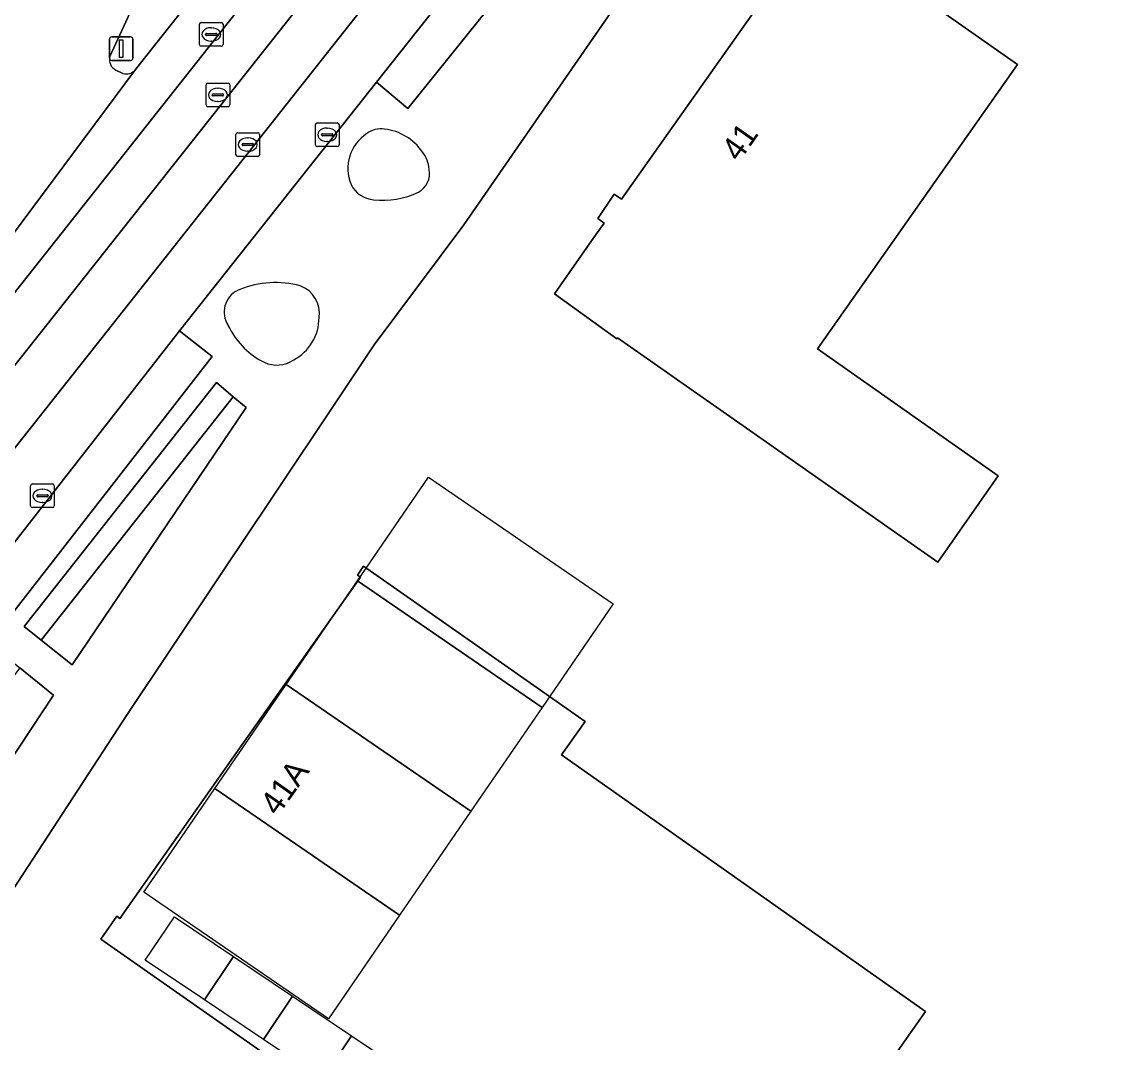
# Model space of a CAD drawing. Extents: x 161354 to 162026, y 386504 to 387460.
# Drawn here: x 161708.95 to 161755.51, y 387027.53 to 387070.64 of the extents above; entities that cross this region are included whole.
import ezdxf

# ---------------------------------------------------------------- set-up
doc = ezdxf.new("R2010")
doc.units = 0
for name, color, linetype in [('IMGEO_Erf', 7, 'Continuous'), ('IMGEO_Groenvoorziening', 7, 'Continuous'), ('IMGEO_Kolk', 7, 'Continuous'), ('IMGEO_Lichtmast', 7, 'Continuous'), ('IMGEO_Pand', 7, 'Continuous'), ('IMGEO_Pand_nummerreeks', 7, 'Continuous'), ('IMGEO_Pand_vergunning_verleend', 7, 'Continuous'), ('IMGEO_Parkeervlak_open', 7, 'Continuous'), ('IMGEO_Rijbaan_lokaal_open', 7, 'Continuous'), ('IMGEO_Rioolput', 7, 'Continuous'), ('IMGEO_Voetpad_open', 7, 'Continuous')]:
    doc.layers.add(name, color=color, linetype=linetype)

msp = doc.modelspace()

# ---------------------------------------------------------------- linework, layer by layer
at = {"layer": 'IMGEO_Erf'}
msp.add_lwpolyline([(161774.116, 387087.005), (161748.817, 387090.782), (161735.832, 387073.978), (161727.598, 387062.069), (161723.819, 387057.006), (161722.833, 387055.531), (161718.954, 387049.732), (161718.884, 387049.626), (161713.413, 387041.445), (161703.036, 387025.535)], dxfattribs=at)
for points in [[(161742.536, 387056.832), (161750.161, 387051.472), (161747.61, 387047.833), (161734.092, 387057.308), (161734.057, 387057.259), (161731.426, 387059.156), (161733.191, 387061.675), (161733.523, 387062.15), (161733.262, 387062.341), (161733.955, 387063.365), (161734.253, 387063.164), (161740.823, 387072.453), (161741.016, 387072.709), (161740.154, 387073.364), (161742.685, 387077.069), (161745.977, 387074.713), (161744.867, 387073.137), (161750.972, 387068.851)], [(161734.763, 387011.311), (161731.75, 387013.443), (161719.086, 387022.38), (161721.337, 387025.559), (161712.281, 387031.913), (161712.953, 387032.874), (161713.084, 387032.783), (161718.246, 387040.124), (161723.239, 387047.192), (161723.109, 387047.286), (161723.368, 387047.663), (161727.968, 387044.436), (161732.719, 387041.098), (161731.725, 387039.693), (161747.097, 387028.852)]]:
    msp.add_lwpolyline(points, close=True, dxfattribs=at)
at = {"layer": 'IMGEO_Groenvoorziening'}
for points in [[(161754.575, 387125.244), (161721.108, 387082.503), (161720.967, 387082.324), (161720.779, 387082.098), (161720.566, 387081.91), (161720.265, 387081.76), (161719.863, 387081.722), (161719.475, 387081.835), (161719.261, 387082.023), (161719.123, 387082.287), (161718.998, 387082.525), (161718.9, 387082.743), (161712.649, 387069.189)], [(161713.744, 387068.636), (161740.841, 387102.878)], [(161712.906, 387068.61), (161713.202, 387068.47)], [(161717.593, 387057.93), (161717.716, 387057.701)]]:
    msp.add_lwpolyline(points, dxfattribs=at)
for points in [[(161717.868, 387054.816), (161717.158, 387055.41), (161709.043, 387045.106), (161709.757, 387044.533)], [(161718.411, 387054.361), (161717.868, 387054.816), (161709.757, 387044.533), (161711.062, 387043.488)], [(161710.272, 387042.21), (161708.856, 387043.363), (161700.424, 387032.231), (161702.643, 387030.648), (161706.431, 387036.413)]]:
    msp.add_lwpolyline(points, close=True, dxfattribs=at)
for centre, radius, start, end in [((161713.144, 387069.062), 0.511, 165.6642, 242.2056), ((161713.344, 387068.974), 0.524, 254.2584, 319.7985), ((161724.473, 387064.451), 1.766, 123.0427, 202.4644), ((161724.096, 387065.15), 0.976, 80.902, 126.8789), ((161724.019, 387063.918), 2.208, 33.8864, 83.9864), ((161724.964, 387064.388), 1.17, 1.5208, 40.5858), ((161725.272, 387064.236), 0.88, 297.9971, 11.9691), ((161723.878, 387064.287), 1.156, 206.2182, 265.8484), ((161724.179, 387066.555), 3.443, 263.5725, 295.9314), ((161718.483, 387058.395), 1.004, 109.8455, 207.6064), ((161719.647, 387055.662), 3.974, 74.6863, 112.2569), ((161720.277, 387058.343), 1.226, 351.4107, 69.9471), ((161719.479, 387058.147), 2.01, 297.8251, 0.3698), ((161720.64, 387059.214), 3.292, 207.3533, 243.4414), ((161719.703, 387057.44), 1.287, 245.4454, 303.7097)]:
    msp.add_arc(centre, radius, start, end, dxfattribs=at)
at = {"layer": 'IMGEO_Kolk'}
for p, q in [((161716.438, 387069.692), (161716.438, 387070.544)), ((161716.513, 387070.618), (161717.365, 387070.618)), ((161716.926, 387070.398), (161716.951, 387070.398)), ((161717.439, 387070.544), (161717.439, 387069.692)), ((161716.697, 387070.112), (161716.697, 387070.124)), ((161717.135, 387070.075), (161716.737, 387070.075)), ((161716.74, 387070.161), (161717.138, 387070.161)), ((161717.181, 387070.124), (161717.181, 387070.112)), ((161717.365, 387069.618), (161716.513, 387069.618)), ((161716.949, 387069.838), (161716.924, 387069.838)), ((161721.333, 387065.455), (161721.333, 387066.307)), ((161721.408, 387066.381), (161722.26, 387066.381)), ((161721.821, 387066.161), (161721.846, 387066.161)), ((161722.334, 387066.307), (161722.334, 387065.455)), ((161721.592, 387065.875), (161721.592, 387065.887)), ((161722.03, 387065.838), (161721.632, 387065.838)), ((161721.635, 387065.924), (161722.033, 387065.924)), ((161722.076, 387065.887), (161722.076, 387065.875)), ((161722.26, 387065.381), (161721.408, 387065.381)), ((161721.844, 387065.601), (161721.819, 387065.601)), ((161709.31, 387050.206), (161709.31, 387051.058)), ((161709.385, 387051.132), (161710.237, 387051.132)), ((161709.798, 387050.912), (161709.823, 387050.912)), ((161710.311, 387051.058), (161710.311, 387050.206)), ((161709.569, 387050.626), (161709.569, 387050.638)), ((161710.007, 387050.589), (161709.609, 387050.589)), ((161709.612, 387050.675), (161710.01, 387050.675)), ((161709.821, 387050.352), (161709.796, 387050.352)), ((161710.053, 387050.638), (161710.053, 387050.626)), ((161710.237, 387050.132), (161709.385, 387050.132))]:
    msp.add_line(p, q, dxfattribs=at)
for points in [[(161716.438, 387069.692), (161716.438, 387070.544)], [(161716.513, 387070.618), (161717.365, 387070.618)], [(161717.439, 387070.544), (161717.439, 387069.692)], [(161717.365, 387069.618), (161716.513, 387069.618)], [(161721.333, 387065.455), (161721.333, 387066.307)], [(161721.408, 387066.381), (161722.26, 387066.381)], [(161722.334, 387066.307), (161722.334, 387065.455)], [(161722.26, 387065.381), (161721.408, 387065.381)], [(161709.31, 387050.206), (161709.31, 387051.058)], [(161709.385, 387051.132), (161710.237, 387051.132)], [(161710.311, 387051.058), (161710.311, 387050.206)], [(161710.237, 387050.132), (161709.385, 387050.132)]]:
    msp.add_lwpolyline(points, dxfattribs=at)
for centre, radius, start, end in [((161716.515, 387070.542), 0.0765, 91.552, 178.448), ((161716.515, 387070.542), 0.0765, 91.552, 178.448), ((161717.363, 387070.542), 0.0765, 1.552, 88.448), ((161717.363, 387070.542), 0.0765, 1.552, 88.448), ((161716.737, 387070.121), 0.0403, 85.8775, 175.7526), ((161716.734, 387070.111), 0.0366, 178.938, 274.7102), ((161717.138, 387070.118), 0.043, 264.8664, 352.4533), ((161717.142, 387070.123), 0.0386, 1.7309, 96.639), ((161716.515, 387069.694), 0.0765, 181.552, 268.448), ((161716.515, 387069.694), 0.0765, 181.552, 268.448), ((161717.363, 387069.694), 0.0765, 271.552, 358.448), ((161717.363, 387069.694), 0.0765, 271.552, 358.448), ((161721.41, 387066.305), 0.0765, 91.552, 178.448), ((161721.41, 387066.305), 0.0765, 91.552, 178.448), ((161722.258, 387066.305), 0.0765, 1.552, 88.448), ((161722.258, 387066.305), 0.0765, 1.552, 88.448), ((161721.632, 387065.884), 0.0403, 85.8775, 175.7526), ((161721.629, 387065.874), 0.0366, 178.938, 274.7102), ((161722.033, 387065.881), 0.043, 264.8664, 352.4533), ((161722.037, 387065.886), 0.0386, 1.7309, 96.639), ((161721.41, 387065.457), 0.0765, 181.552, 268.448), ((161721.41, 387065.457), 0.0765, 181.552, 268.448), ((161722.258, 387065.457), 0.0765, 271.552, 358.448), ((161722.258, 387065.457), 0.0765, 271.552, 358.448), ((161709.387, 387051.056), 0.0765, 91.552, 178.448), ((161709.387, 387051.056), 0.0765, 91.552, 178.448), ((161710.235, 387051.056), 0.0765, 1.552, 88.448), ((161710.235, 387051.056), 0.0765, 1.552, 88.448), ((161709.609, 387050.635), 0.0403, 85.8775, 175.7526), ((161709.606, 387050.625), 0.0366, 178.938, 274.7102), ((161710.01, 387050.632), 0.043, 264.8664, 352.4533), ((161710.014, 387050.637), 0.0386, 1.7309, 96.639), ((161709.387, 387050.208), 0.0765, 181.552, 268.448), ((161709.387, 387050.208), 0.0765, 181.552, 268.448), ((161710.235, 387050.208), 0.0765, 271.552, 358.448), ((161710.235, 387050.208), 0.0765, 271.552, 358.448)]:
    msp.add_arc(centre, radius, start, end, dxfattribs=at)
for centre, major_axis, ratio, start_param, end_param in [((161716.925, 387070.118), (-0.387, 0.002), 0.722429, 4.712389, 7.853982), ((161716.95, 387070.118), (-0.39, 0.002), 0.717154, 1.570796, 4.712389), ((161721.82, 387065.881), (-0.387, 0.002), 0.722429, 4.712389, 7.853982), ((161721.845, 387065.881), (-0.39, 0.002), 0.717154, 1.570796, 4.712389), ((161709.797, 387050.632), (-0.387, 0.002), 0.722429, 4.712389, 7.853982), ((161709.822, 387050.632), (-0.39, 0.002), 0.717154, 1.570796, 4.712389)]:
    msp.add_ellipse(centre, major_axis=major_axis, ratio=ratio, start_param=start_param, end_param=end_param, dxfattribs=at)
at = {"layer": 'IMGEO_Lichtmast'}
for p, q in [((161712.64, 387069.115), (161712.64, 387069.915)), ((161712.64, 387069.915), (161712.64, 387069.115)), ((161712.74, 387070.015), (161713.53, 387070.015)), ((161713.53, 387070.015), (161712.74, 387070.015)), ((161713.63, 387069.915), (161713.63, 387069.115)), ((161713.63, 387069.115), (161713.63, 387069.915)), ((161713.53, 387069.015), (161712.74, 387069.015)), ((161712.74, 387069.015), (161713.53, 387069.015))]:
    msp.add_line(p, q, dxfattribs=at)
msp.add_lwpolyline([(161713.06, 387069.89), (161713.21, 387069.89), (161713.21, 387069.14), (161713.06, 387069.14), (161713.06, 387069.89)], dxfattribs=at)
for centre, start, end in [((161712.74, 387069.915), 90, 180), ((161712.74, 387069.915), 90, 180), ((161713.53, 387069.915), 0, 90), ((161713.53, 387069.915), 360, 90), ((161712.74, 387069.115), 180, 270), ((161712.74, 387069.115), 180, 270), ((161713.53, 387069.115), 270, 0), ((161713.53, 387069.115), 270, 0)]:
    msp.add_arc(centre, 0.1, start, end, dxfattribs=at)
at = {"layer": 'IMGEO_Pand'}
for points in [[(161750.972, 387068.851), (161744.867, 387073.137), (161745.977, 387074.713), (161742.685, 387077.069), (161740.154, 387073.364), (161741.016, 387072.709), (161740.823, 387072.453), (161734.253, 387063.164), (161733.955, 387063.365), (161733.262, 387062.341), (161733.523, 387062.15), (161733.191, 387061.675), (161731.426, 387059.156), (161734.057, 387057.259), (161734.092, 387057.308), (161747.61, 387047.833), (161750.161, 387051.472), (161742.536, 387056.832)], [(161731.725, 387039.693), (161732.719, 387041.098), (161727.968, 387044.436), (161723.368, 387047.663), (161723.109, 387047.286), (161723.239, 387047.192), (161718.246, 387040.124), (161713.084, 387032.783), (161712.953, 387032.874), (161712.281, 387031.913), (161721.337, 387025.559), (161719.086, 387022.38), (161731.75, 387013.443), (161734.763, 387011.311), (161747.097, 387028.852)]]:
    msp.add_lwpolyline(points, close=True, dxfattribs=at)
at = {"layer": 'IMGEO_Pand_vergunning_verleend'}
for points in [[(161723.109, 387047.04), (161726.116, 387051.423), (161733.912, 387046.075), (161730.905, 387041.692)], [(161720.102, 387042.657), (161723.109, 387047.04), (161730.905, 387041.692), (161727.898, 387037.309)], [(161717.095, 387038.274), (161720.102, 387042.657), (161727.898, 387037.309), (161724.892, 387032.926)], [(161714.088, 387033.891), (161717.095, 387038.274), (161724.892, 387032.926), (161721.885, 387028.543)], [(161714.154, 387031.027), (161715.384, 387032.856), (161717.878, 387031.179), (161716.647, 387029.349)], [(161716.647, 387029.349), (161717.878, 387031.179), (161720.371, 387029.502), (161719.141, 387027.672)], [(161719.141, 387027.672), (161720.371, 387029.502), (161722.865, 387027.824), (161721.635, 387025.995)], [(161721.635, 387025.995), (161722.865, 387027.824), (161725.359, 387026.147), (161724.128, 387024.318)]]:
    msp.add_lwpolyline(points, close=True, dxfattribs=at)
at = {"layer": 'IMGEO_Parkeervlak_open'}
for points in [[(161733.899, 387080.707), (161723.911, 387068.099), (161725.237, 387066.989), (161735.366, 387079.586)], [(161715.591, 387057.592), (161697.086, 387033.89), (161698.537, 387032.824), (161716.972, 387056.513)]]:
    msp.add_lwpolyline(points, close=True, dxfattribs=at)
at = {"layer": 'IMGEO_Rijbaan_lokaal_open'}
for points in [[(161712.649, 387069.189), (161718.9, 387082.743), (161741.812, 387132.423)], [(161745.465, 387096.127), (161746.988, 387098.093), (161745.507, 387099.246), (161743.755, 387100.6), (161742.29, 387101.785), (161740.72, 387099.817), (161742.263, 387098.632), (161700.184, 387045.485), (161694.354, 387037.936), (161692.257, 387035.086), (161690.719, 387036.239), (161689.842, 387035.015)], [(161697.086, 387033.89), (161715.591, 387057.592), (161723.911, 387068.099), (161733.899, 387080.707), (161740.537, 387089.103), (161740.723, 387089.338), (161740.762, 387089.388), (161740.904, 387089.567), (161745.832, 387095.8), (161745.442, 387096.097), (161745.465, 387096.127), (161743.949, 387097.333), (161698.235, 387039.499)], [(161698.235, 387039.499), (161743.949, 387097.333), (161745.465, 387096.127)], [(161706.773, 387059.283), (161713.744, 387068.636)], [(161713.202, 387068.47), (161712.906, 387068.61)]]:
    msp.add_lwpolyline(points, dxfattribs=at)
msp.add_lwpolyline([(161742.263, 387098.632), (161740.72, 387099.817), (161698.781, 387046.763), (161693.118, 387039.45), (161690.719, 387036.239), (161692.257, 387035.086), (161694.354, 387037.936), (161700.184, 387045.485)], close=True, dxfattribs=at)
for centre, radius, start, end in [((161713.144, 387069.062), 0.511, 165.6642, 242.2056), ((161713.344, 387068.974), 0.524, 254.2584, 319.7985)]:
    msp.add_arc(centre, radius, start, end, dxfattribs=at)
at = {"layer": 'IMGEO_Rioolput'}
for p, q in [((161716.793, 387068.063), (161717.645, 387068.063)), ((161716.718, 387067.137), (161716.718, 387067.989)), ((161716.977, 387067.557), (161716.977, 387067.569)), ((161717.02, 387067.606), (161717.418, 387067.606)), ((161717.206, 387067.843), (161717.231, 387067.843)), ((161717.461, 387067.569), (161717.461, 387067.557)), ((161717.719, 387067.989), (161717.719, 387067.137)), ((161717.415, 387067.52), (161717.017, 387067.52)), ((161717.229, 387067.283), (161717.204, 387067.283)), ((161717.645, 387067.063), (161716.793, 387067.063)), ((161717.979, 387065.038), (161717.979, 387065.89)), ((161718.054, 387065.964), (161718.906, 387065.964)), ((161718.467, 387065.744), (161718.492, 387065.744)), ((161718.98, 387065.89), (161718.98, 387065.038)), ((161718.238, 387065.458), (161718.238, 387065.47)), ((161718.676, 387065.421), (161718.278, 387065.421)), ((161718.281, 387065.507), (161718.679, 387065.507)), ((161718.722, 387065.47), (161718.722, 387065.458)), ((161718.906, 387064.964), (161718.054, 387064.964)), ((161718.49, 387065.184), (161718.465, 387065.184))]:
    msp.add_line(p, q, dxfattribs=at)
for points in [[(161716.793, 387068.063), (161717.645, 387068.063)], [(161716.718, 387067.137), (161716.718, 387067.989)], [(161717.719, 387067.989), (161717.719, 387067.137)], [(161717.645, 387067.063), (161716.793, 387067.063)], [(161717.979, 387065.038), (161717.979, 387065.89)], [(161718.054, 387065.964), (161718.906, 387065.964)], [(161718.98, 387065.89), (161718.98, 387065.038)], [(161718.906, 387064.964), (161718.054, 387064.964)]]:
    msp.add_lwpolyline(points, dxfattribs=at)
for centre, radius, start, end in [((161716.795, 387067.987), 0.0765, 91.552, 178.448), ((161716.795, 387067.987), 0.0765, 91.552, 178.448), ((161717.643, 387067.987), 0.0765, 1.552, 88.448), ((161717.643, 387067.987), 0.0765, 1.552, 88.448), ((161717.017, 387067.566), 0.0403, 85.8775, 175.7526), ((161717.014, 387067.556), 0.0366, 178.938, 274.7102), ((161717.418, 387067.563), 0.043, 264.8664, 352.4533), ((161717.422, 387067.568), 0.0386, 1.7309, 96.639), ((161716.795, 387067.139), 0.0765, 181.552, 268.448), ((161716.795, 387067.139), 0.0765, 181.552, 268.448), ((161717.643, 387067.139), 0.0765, 271.552, 358.448), ((161717.643, 387067.139), 0.0765, 271.552, 358.448), ((161718.056, 387065.888), 0.0765, 91.552, 178.448), ((161718.056, 387065.888), 0.0765, 91.552, 178.448), ((161718.904, 387065.888), 0.0765, 1.552, 88.448), ((161718.904, 387065.888), 0.0765, 1.552, 88.448), ((161718.278, 387065.467), 0.0403, 85.8775, 175.7526), ((161718.275, 387065.457), 0.0366, 178.938, 274.7102), ((161718.679, 387065.464), 0.043, 264.8664, 352.4533), ((161718.683, 387065.469), 0.0386, 1.7309, 96.639), ((161718.056, 387065.04), 0.0765, 181.552, 268.448), ((161718.056, 387065.04), 0.0765, 181.552, 268.448), ((161718.904, 387065.04), 0.0765, 271.552, 358.448), ((161718.904, 387065.04), 0.0765, 271.552, 358.448)]:
    msp.add_arc(centre, radius, start, end, dxfattribs=at)
for centre, major_axis, ratio, start_param, end_param in [((161717.205, 387067.563), (-0.387, 0.002), 0.722429, 4.712389, 7.853982), ((161717.23, 387067.563), (-0.39, 0.002), 0.717154, 1.570796, 4.712389), ((161718.466, 387065.464), (-0.387, 0.002), 0.722429, 4.712389, 7.853982), ((161718.491, 387065.464), (-0.39, 0.002), 0.717154, 1.570796, 4.712389)]:
    msp.add_ellipse(centre, major_axis=major_axis, ratio=ratio, start_param=start_param, end_param=end_param, dxfattribs=at)
at = {"layer": 'IMGEO_Voetpad_open'}
for points in [[(161689.842, 387035.015), (161690.719, 387036.239), (161693.118, 387039.45), (161698.781, 387046.763), (161740.72, 387099.817), (161742.29, 387101.785), (161740.841, 387102.878), (161713.744, 387068.636), (161706.773, 387059.283), (161697.588, 387047.621), (161693.156, 387041.895), (161692.646, 387041.214), (161691.952, 387040.321)], [(161713.413, 387041.445), (161718.884, 387049.626), (161718.954, 387049.732), (161722.833, 387055.531), (161723.819, 387057.006), (161727.598, 387062.069), (161735.832, 387073.978), (161748.817, 387090.782), (161750.452, 387093.706), (161751.44, 387094.966), (161748.6, 387097.351), (161747.611, 387098.165)], [(161740.537, 387089.103), (161733.899, 387080.707), (161735.366, 387079.586), (161725.237, 387066.989), (161723.911, 387068.099), (161715.591, 387057.592), (161716.972, 387056.513), (161698.537, 387032.824), (161697.086, 387033.89)], [(161717.716, 387057.701), (161717.593, 387057.93)], [(161670.245, 386972.344), (161671.176, 386971.663), (161672.256, 386971.1), (161674.68, 386969.96), (161674.495, 386969.525), (161675.367, 386969.105), (161675.409, 386969.085), (161677.419, 386973.992), (161689.028, 387000), (161692.864, 387007.756), (161695.643, 387012.888), (161703.036, 387025.535), (161713.413, 387041.445)]]:
    msp.add_lwpolyline(points, dxfattribs=at)
for points in [[(161709.757, 387044.533), (161709.043, 387045.106), (161717.158, 387055.41), (161717.868, 387054.816), (161718.411, 387054.361), (161711.062, 387043.488)], [(161702.643, 387030.648), (161700.424, 387032.231), (161699.364, 387032.987), (161708.119, 387043.963), (161708.856, 387043.363), (161710.272, 387042.21), (161706.431, 387036.413)]]:
    msp.add_lwpolyline(points, close=True, dxfattribs=at)
for centre, radius, start, end in [((161724.473, 387064.451), 1.766, 123.0427, 202.4644), ((161724.096, 387065.15), 0.976, 80.902, 126.8789), ((161724.019, 387063.918), 2.208, 33.8864, 83.9864), ((161724.964, 387064.388), 1.17, 1.5208, 40.5858), ((161725.272, 387064.236), 0.88, 297.9971, 11.9691), ((161723.878, 387064.287), 1.156, 206.2182, 265.8484), ((161724.179, 387066.555), 3.443, 263.5725, 295.9314), ((161718.483, 387058.395), 1.004, 109.8455, 207.6064), ((161719.647, 387055.662), 3.974, 74.6863, 112.2569), ((161720.277, 387058.343), 1.226, 351.4107, 69.9471), ((161719.479, 387058.147), 2.01, 297.8251, 0.3698), ((161720.64, 387059.214), 3.292, 207.3533, 243.4414), ((161719.703, 387057.44), 1.287, 245.4454, 303.7097)]:
    msp.add_arc(centre, radius, start, end, dxfattribs=at)

# ---------------------------------------------------------------- texts
at = {"layer": 'IMGEO_Pand_nummerreeks'}
for s, rotation, p in [('41', 54.9753, (161739.225, 387064.699)), ('41A', 54.7175, (161719.745, 387037.07))]:
    msp.add_text(s, height=1, rotation=rotation, dxfattribs=at).set_placement(p)

doc.saveas('drawing.dxf')
